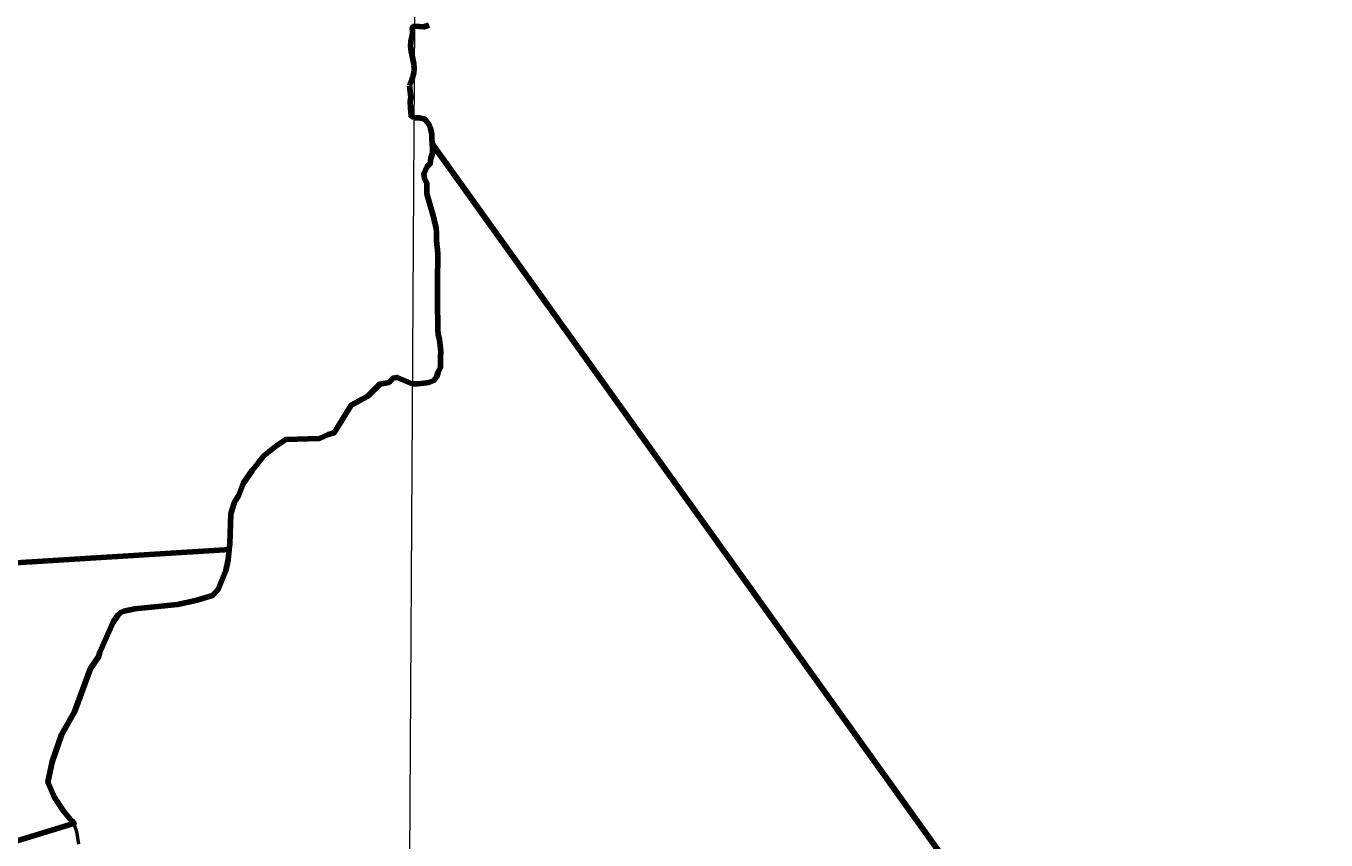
# Model space of a CAD drawing. Extents: x 553962 to 842807, y 8883888 to 9032388.
# Drawn here: x 715039 to 729677, y 8914830 to 8923997 of the extents above; entities that cross this region are included whole.
import ezdxf

# ---------------------------------------------------------------- set-up
doc = ezdxf.new("R2010")
doc.units = 0
doc.header["$LTSCALE"] = 200
for name, color, linetype, lineweight in [('1', 7, 'Continuous', 13), ('24', 7, 'Continuous', 25), ('9', 7, 'Continuous', 90)]:
    doc.layers.add(name, color=color, linetype=linetype, lineweight=lineweight)

msp = doc.modelspace()

# ---------------------------------------------------------------- linework, layer by layer
at = {"layer": '1'}
msp.add_lwpolyline([(719978.9, 9023574.5), (719561.6, 8949232.2), (719215.6, 8890710.6)], dxfattribs=at)
at = {"layer": '24', "lineweight": 53}
msp.add_line((719358.5, 8923328.1), (719358.6, 8923326.6), dxfattribs=at)
for points in [[(719574.6, 8924006.4), (719516.8, 8923986.4), (719411.8, 8923993.9)], [(719358.6, 8923326.6), (719372.1, 8923197), (719363, 8923148), (719367.5, 8923075.7), (719375.1, 8922983.9), (719405.7, 8922963.6)], [(719405.7, 8922963.6), (719467, 8922963.5), (719527.9, 8922947.8), (719573.3, 8922891.5), (719593.3, 8922845.5), (719608.1, 8922779.2), (719607.8, 8922728.2), (719612.5, 8922677.3), (719617.2, 8922621.2), (719616.8, 8922565.2), (719596.1, 8922509.3), (719590.6, 8922448.2), (719555.4, 8922413.6), (719520.2, 8922331.3), (719524.1, 8922280.4), (719553.5, 8922224.3), (719553.1, 8922173.4), (719552.7, 8922107.2), (719587.5, 8921989.8), (719627.2, 8921846.9), (719642, 8921780.6), (719656.8, 8921724.4), (719661.5, 8921663.3), (719661, 8921586.9), (719665.7, 8921535.9), (719670.4, 8921479.9), (719675.1, 8921423.8), (719674.7, 8921357.6), (719674.3, 8921301.6), (719673.9, 8921240.4), (719673.5, 8921184.4), (719673.1, 8921123.3), (719672.6, 8921057.1), (719672.1, 8920985.7), (719671.7, 8920929.7), (719671.3, 8920863.5), (719670.7, 8920782), (719675.3, 8920705.6), (719674.8, 8920644.4), (719674.4, 8920578.2), (719679.1, 8920527.2), (719693.9, 8920460.9), (719703.7, 8920399.8), (719708.3, 8920328.4), (719707.9, 8920272.4), (719707.5, 8920211.2), (719707.1, 8920155.2), (719681.3, 8920099.3), (719660.5, 8920043.4), (719629.7, 8920002.9), (719573.7, 8919982.9), (719517.6, 8919973.1), (719446.4, 8919968.4), (719388, 8919968.8)], [(719388, 8919968.8), (719217, 8920039.9), (719168.4, 8920030.7), (719126.8, 8919983.7), (719021.9, 8919963.8), (718888.7, 8919829.8), (718888.7, 8919829.8)], [(718888.7, 8919829.8), (718698.9, 8919728.1), (718508.1, 8919414.8), (718441.7, 8919396.1), (718342.3, 8919352.7), (717962.6, 8919341.8), (717850.2, 8919266.6), (717715.4, 8919155.6), (717584.3, 8918993), (717484.9, 8918843.2), (717433.5, 8918714), (717386.5, 8918633.6), (717343.6, 8918502.1), (717334.1, 8918168.6), (717316.4, 8917983.3), (717287.5, 8917863.5), (717202.1, 8917652.5), (717139.9, 8917584.2), (716949.9, 8917526.3), (716744.6, 8917482.9), (716262.7, 8917433.2), (716138.9, 8917405.7), (716105.4, 8917390.9), (716076.8, 8917365.2), (716021.3, 8917281.8), (715870.4, 8916945.9), (715855.1, 8916891.8), (715765.5, 8916761), (715585.2, 8916273.3), (715439.9, 8916014.5), (715332.6, 8915712.1), (715285.6, 8915483), (715360.4, 8915309.1), (715466.5, 8915151.7), (715544.8, 8915057.8), (715568.8, 8915033.9), (715582.8, 8914999.5)], [(715582.8, 8914999.5), (715607.3, 8914926.5), (715630.8, 8914782.1)]]:
    msp.add_lwpolyline(points, dxfattribs=at)
msp.add_spline([(719411.8, 8923993.9), (719393.1, 8923985.6), (719389.3, 8923947.6), (719370.3, 8923807.2), (719381.7, 8923678.2), (719408.2, 8923534), (719404.4, 8923473.3), (719358.5, 8923328.1)], degree=3, dxfattribs=at)
at = {"layer": '9'}
for p, q in [((719358.5, 8923328.1), (719358.6, 8923326.6)), ((702263.2, 8917164.2), (717332.2, 8918103.3)), ((710134.6, 8913345.1), (715561.4, 8915010.8))]:
    msp.add_line(p, q, dxfattribs=at)
for points in [[(719574.6, 8924006.4), (719516.8, 8923986.4), (719411.8, 8923993.9)], [(719358.6, 8923326.6), (719372.1, 8923197), (719363, 8923148), (719367.5, 8923075.7), (719375.1, 8922983.9), (719405.7, 8922963.6)], [(719405.7, 8922963.6), (719467, 8922963.5), (719527.9, 8922947.8), (719573.3, 8922891.5), (719593.3, 8922845.5), (719608.1, 8922779.2), (719607.8, 8922728.2), (719612.5, 8922677.3), (719617.2, 8922621.2), (719616.8, 8922565.2), (719596.1, 8922509.3), (719590.6, 8922448.2), (719555.4, 8922413.6), (719520.2, 8922331.3), (719524.1, 8922280.4), (719553.5, 8922224.3), (719553.1, 8922173.4), (719552.7, 8922107.2), (719587.5, 8921989.8), (719627.2, 8921846.9), (719642, 8921780.6), (719656.8, 8921724.4), (719661.5, 8921663.3), (719661, 8921586.9), (719665.7, 8921535.9), (719670.4, 8921479.9), (719675.1, 8921423.8), (719674.7, 8921357.6), (719674.3, 8921301.6), (719673.9, 8921240.4), (719673.5, 8921184.4), (719673.1, 8921123.3), (719672.6, 8921057.1), (719672.1, 8920985.7), (719671.7, 8920929.7), (719671.3, 8920863.5), (719670.7, 8920782), (719675.3, 8920705.6), (719674.8, 8920644.4), (719674.4, 8920578.2), (719679.1, 8920527.2), (719693.9, 8920460.9), (719703.7, 8920399.8), (719708.3, 8920328.4), (719707.9, 8920272.4), (719707.5, 8920211.2), (719707.1, 8920155.2), (719681.3, 8920099.3), (719660.5, 8920043.4), (719629.7, 8920002.9), (719573.7, 8919982.9), (719517.6, 8919973.1), (719446.4, 8919968.4), (719388, 8919968.8)], [(741371.9, 8898310.2), (736775.3, 8899194.4), (730163.4, 8902976.8), (725291.2, 8902898), (725401.2, 8914588.3), (719613.1, 8922670.1)], [(719388, 8919968.8), (719217, 8920039.9), (719168.4, 8920030.7), (719126.8, 8919983.7), (719021.9, 8919963.8), (718888.7, 8919829.8), (718888.7, 8919829.8)], [(718888.7, 8919829.8), (718698.9, 8919728.1), (718508.1, 8919414.8), (718441.7, 8919396.1), (718342.3, 8919352.7), (717962.6, 8919341.8), (717850.2, 8919266.6), (717715.4, 8919155.6), (717584.3, 8918993), (717484.9, 8918843.2), (717433.5, 8918714), (717386.5, 8918633.6), (717343.6, 8918502.1), (717334.1, 8918168.6), (717327.9, 8918103.7)], [(717327.9, 8918103.7), (717316.4, 8917983.3), (717287.5, 8917863.5), (717202.1, 8917652.5), (717139.9, 8917584.2), (716949.9, 8917526.3), (716744.6, 8917482.9), (716262.7, 8917433.2), (716138.9, 8917405.7), (716105.4, 8917390.9), (716076.8, 8917365.2), (716021.3, 8917281.8), (715870.4, 8916945.9), (715855.1, 8916891.8), (715765.5, 8916761), (715585.2, 8916273.3), (715439.9, 8916014.5), (715332.6, 8915712.1), (715285.6, 8915483), (715360.4, 8915309.1), (715466.5, 8915151.7), (715544.8, 8915057.8), (715568.8, 8915033.9), (715582.8, 8914999.5), (715585.3, 8914991.8)], [(717327.9, 8918103.7), (717316.4, 8917983.3), (717287.5, 8917863.5), (717202.1, 8917652.5), (717139.9, 8917584.2), (716949.9, 8917526.3), (716744.6, 8917482.9), (716262.7, 8917433.2), (716138.9, 8917405.7), (716105.4, 8917390.9), (716076.8, 8917365.2), (716021.3, 8917281.8), (715870.4, 8916945.9), (715855.1, 8916891.8), (715765.5, 8916761), (715585.2, 8916273.3), (715439.9, 8916014.5), (715332.6, 8915712.1), (715285.6, 8915483), (715360.4, 8915309.1), (715466.5, 8915151.7), (715544.8, 8915057.8), (715568.8, 8915033.9), (715582.8, 8914999.5), (715585.3, 8914991.8)]]:
    msp.add_lwpolyline(points, dxfattribs=at)
msp.add_spline([(719411.8, 8923993.9), (719393.1, 8923985.6), (719389.3, 8923947.6), (719370.3, 8923807.2), (719381.7, 8923678.2), (719408.2, 8923534), (719404.4, 8923473.3), (719358.5, 8923328.1)], degree=3, dxfattribs=at)

doc.saveas('drawing.dxf')
